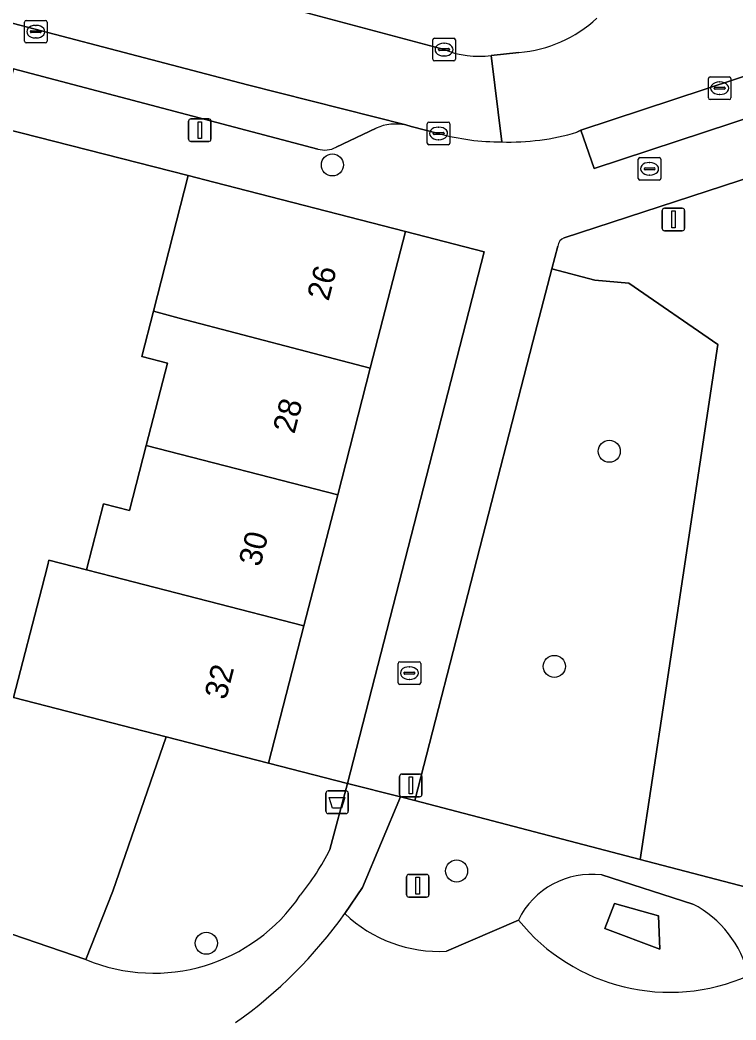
# Model space of a CAD drawing. Extents: x 163683 to 164494, y 382709 to 383872.
# Drawn here: x 164009.22 to 164040.92, y 383122.29 to 383166.57 of the extents above; entities that cross this region are included whole.
import ezdxf

# ---------------------------------------------------------------- set-up
doc = ezdxf.new("R2010")
doc.units = 0
for name, color, linetype in [('IMGEO_Afvalbak', 7, 'Continuous'), ('IMGEO_Boom', 7, 'Continuous'), ('IMGEO_Brandkraan', 7, 'Continuous'), ('IMGEO_Erf', 7, 'Continuous'), ('IMGEO_Groenvoorziening', 7, 'Continuous'), ('IMGEO_Kolk', 7, 'Continuous'), ('IMGEO_Lichtmast', 7, 'Continuous'), ('IMGEO_Muur', 7, 'Continuous'), ('IMGEO_Pand', 7, 'Continuous'), ('IMGEO_Pand_nummerreeks', 7, 'Continuous'), ('IMGEO_Parkeervlak_open', 7, 'Continuous'), ('IMGEO_Rijbaan_lokaal_open', 7, 'Continuous'), ('IMGEO_Rioolput', 7, 'Continuous'), ('IMGEO_Verkeersbordpaal', 7, 'Continuous'), ('IMGEO_Voetpad_halfverhard', 7, 'Continuous'), ('IMGEO_Voetpad_open', 7, 'Continuous')]:
    doc.layers.add(name, color=color, linetype=linetype)

msp = doc.modelspace()

# ---------------------------------------------------------------- linework, layer by layer
at = {"layer": 'IMGEO_Afvalbak'}
for p, q in [((164022.764, 383131.531), (164022.764, 383132.331)), ((164022.764, 383132.331), (164022.764, 383131.531)), ((164022.864, 383132.431), (164023.654, 383132.431)), ((164023.654, 383132.431), (164022.864, 383132.431)), ((164023.754, 383132.331), (164023.754, 383131.531)), ((164023.754, 383131.531), (164023.754, 383132.331)), ((164023.654, 383131.431), (164022.864, 383131.431)), ((164022.864, 383131.431), (164023.654, 383131.431))]:
    msp.add_line(p, q, dxfattribs=at)
msp.add_lwpolyline([(164022.907, 383132.145), (164023.611, 383132.145), (164023.462, 383131.675), (164023.056, 383131.675), (164022.907, 383132.145)], dxfattribs=at)
for centre, start, end in [((164022.864, 383132.331), 90, 180), ((164022.864, 383132.331), 90, 180), ((164023.654, 383132.331), 0, 90), ((164023.654, 383132.331), 360, 90), ((164022.864, 383131.531), 180, 270), ((164022.864, 383131.531), 180, 270), ((164023.654, 383131.531), 270, 0), ((164023.654, 383131.531), 270, 0)]:
    msp.add_arc(centre, 0.1, start, end, dxfattribs=at)
at = {"layer": 'IMGEO_Boom'}
for centre in [(164023.055, 383160.151), (164035.309, 383147.472), (164032.878, 383137.944), (164028.552, 383128.887), (164017.471, 383125.688)]:
    msp.add_circle(centre, 0.489, dxfattribs=at)
at = {"layer": 'IMGEO_Brandkraan'}
for p, q in [((164025.964, 383137.222), (164025.964, 383138.074)), ((164026.039, 383138.148), (164026.891, 383138.148)), ((164026.965, 383138.074), (164026.965, 383137.222)), ((164026.223, 383137.642), (164026.223, 383137.654)), ((164026.661, 383137.605), (164026.263, 383137.605)), ((164026.266, 383137.691), (164026.664, 383137.691)), ((164026.452, 383137.928), (164026.477, 383137.928)), ((164026.707, 383137.654), (164026.707, 383137.642)), ((164026.891, 383137.148), (164026.039, 383137.148)), ((164026.475, 383137.368), (164026.45, 383137.368))]:
    msp.add_line(p, q, dxfattribs=at)
for points in [[(164025.964, 383137.222), (164025.964, 383138.074)], [(164026.039, 383138.148), (164026.891, 383138.148)], [(164026.965, 383138.074), (164026.965, 383137.222)], [(164026.891, 383137.148), (164026.039, 383137.148)]]:
    msp.add_lwpolyline(points, dxfattribs=at)
for centre, radius, start, end in [((164026.041, 383138.072), 0.0765, 91.552, 178.448), ((164026.041, 383138.072), 0.0765, 91.552, 178.448), ((164026.889, 383138.072), 0.0765, 1.552, 88.448), ((164026.889, 383138.072), 0.0765, 1.552, 88.448), ((164026.263, 383137.651), 0.0403, 85.8775, 175.7526), ((164026.26, 383137.641), 0.0366, 178.938, 274.7102), ((164026.664, 383137.648), 0.043, 264.8664, 352.4533), ((164026.668, 383137.653), 0.0386, 1.7309, 96.639), ((164026.041, 383137.224), 0.0765, 181.552, 268.448), ((164026.041, 383137.224), 0.0765, 181.552, 268.448), ((164026.889, 383137.224), 0.0765, 271.552, 358.448), ((164026.889, 383137.224), 0.0765, 271.552, 358.448)]:
    msp.add_arc(centre, radius, start, end, dxfattribs=at)
for centre, major_axis, ratio, start_param, end_param in [((164026.451, 383137.648), (-0.387, 0.002), 0.722429, 4.712389, 7.853982), ((164026.476, 383137.648), (-0.39, 0.002), 0.717154, 1.570796, 4.712389)]:
    msp.add_ellipse(centre, major_axis=major_axis, ratio=ratio, start_param=start_param, end_param=end_param, dxfattribs=at)
at = {"layer": 'IMGEO_Erf'}
for points in [[(164015.751, 383151.379), (164014.617, 383151.669), (164015.128, 383153.67), (164016.664, 383159.679), (164008.514, 383161.762), (164006.962, 383155.812), (164002.476, 383156.984), (163999.199, 383144.451), (163999.997, 383144.244), (164002.702, 383143.546), (164001.391, 383138.443), (164008.939, 383136.565), (164010.184, 383141.408), (164010.451, 383142.445), (164010.504, 383142.65), (164012.172, 383142.221), (164012.924, 383145.144), (164014.071, 383144.849), (164014.811, 383147.726)], [(164023.717, 383132.762), (164029.771, 383156.297), (164026.286, 383157.206), (164024.729, 383151.154), (164023.287, 383145.546), (164021.795, 383139.746), (164020.23, 383133.661)]]:
    msp.add_lwpolyline(points, close=True, dxfattribs=at)
at = {"layer": 'IMGEO_Groenvoorziening'}
for points in [[(164033.039, 383156.561), (164032.775, 383155.553), (164034.669, 383155.046), (164036.178, 383154.914), (164040.121, 383152.198), (164037.77, 383136.602), (164036.683, 383129.392), (164043.063, 383127.721), (164044.6, 383137.924), (164047.39, 383156.736), (164048.093, 383161.745), (164033.321, 383156.926)], [(164003.975, 383127.756), (164012.132, 383124.963), (164013.327, 383127.998), (164015.697, 383134.827), (164008.939, 383136.565)], [(164022.945, 383129.837), (164023.717, 383132.762), (164020.23, 383133.661), (164015.697, 383134.827), (164013.327, 383127.998), (164012.132, 383124.963)], [(164043.664, 383122.88), (164044.204, 383126.323), (164044.455, 383127.349), (164043.063, 383127.721), (164036.683, 383129.392), (164026.707, 383132.006), (164026.062, 383132.169), (164024.387, 383128.152), (164023.605, 383126.999)], [(164039.013, 383127.421), (164034.977, 383128.712)], [(164034.977, 383128.712), (164039.013, 383127.421)], [(164028.11, 383125.333), (164031.289, 383126.715)], [(164031.289, 383126.715), (164028.11, 383125.333)]]:
    msp.add_lwpolyline(points, dxfattribs=at)
for points in [[(164031.927, 383152.313), (164026.707, 383132.006), (164036.683, 383129.392), (164037.77, 383136.602), (164040.121, 383152.198), (164036.178, 383154.914), (164034.669, 383155.046), (164032.775, 383155.553)], [(164037.494, 383126.898), (164035.545, 383127.449), (164035.119, 383126.345), (164037.551, 383125.426)], [(164037.551, 383125.426), (164035.119, 383126.345), (164035.545, 383127.449), (164037.494, 383126.898)]]:
    msp.add_lwpolyline(points, close=True, dxfattribs=at)
for centre, radius, start, end in [((164033.469, 383156.52), 0.432, 110.0479, 174.5725), ((164012.741, 383134.996), 11.434, 321.0576, 333.1811), ((164034.532, 383125.13), 3.609, 82.9159, 153.9539), ((164034.532, 383125.13), 3.609, 82.9159, 153.9539), ((164015.141, 383132.202), 7.839, 247.428, 325.9196), ((164036.803, 383123.163), 4.798, 13.1495, 62.5729), ((164036.803, 383123.163), 4.798, 13.1495, 62.5729), ((164006.647, 383139.146), 20.86, 305.5303, 324.3867), ((164027.784, 383131.376), 6.052, 226.3253, 273.0848), ((164027.784, 383131.376), 6.052, 226.3253, 273.0848), ((164037.987, 383132.129), 8.613, 218.9461, 293.8885), ((164037.987, 383132.129), 8.613, 218.9461, 293.8885)]:
    msp.add_arc(centre, radius, start, end, dxfattribs=at)
at = {"layer": 'IMGEO_Kolk'}
for p, q in [((164009.423, 383165.627), (164009.423, 383166.479)), ((164009.498, 383166.553), (164010.35, 383166.553)), ((164009.911, 383166.333), (164009.936, 383166.333)), ((164010.424, 383166.479), (164010.424, 383165.627)), ((164009.682, 383166.047), (164009.682, 383166.059)), ((164010.12, 383166.01), (164009.722, 383166.01)), ((164009.725, 383166.096), (164010.123, 383166.096)), ((164010.166, 383166.059), (164010.166, 383166.047)), ((164010.35, 383165.553), (164009.498, 383165.553)), ((164009.934, 383165.773), (164009.909, 383165.773)), ((164027.497, 383164.833), (164027.497, 383165.685)), ((164027.572, 383165.759), (164028.424, 383165.759)), ((164027.985, 383165.539), (164028.01, 383165.539)), ((164028.498, 383165.685), (164028.498, 383164.833)), ((164027.756, 383165.253), (164027.756, 383165.265)), ((164028.194, 383165.216), (164027.796, 383165.216)), ((164027.799, 383165.302), (164028.197, 383165.302)), ((164028.008, 383164.979), (164027.983, 383164.979)), ((164028.24, 383165.265), (164028.24, 383165.253)), ((164028.424, 383164.759), (164027.572, 383164.759)), ((164039.697, 383163.123), (164039.697, 383163.975)), ((164039.772, 383164.049), (164040.624, 383164.049)), ((164040.185, 383163.829), (164040.21, 383163.829)), ((164040.698, 383163.975), (164040.698, 383163.123)), ((164039.956, 383163.543), (164039.956, 383163.555)), ((164040.394, 383163.506), (164039.996, 383163.506)), ((164039.999, 383163.592), (164040.397, 383163.592)), ((164040.208, 383163.269), (164040.183, 383163.269)), ((164040.44, 383163.555), (164040.44, 383163.543)), ((164040.624, 383163.049), (164039.772, 383163.049)), ((164027.253, 383161.12), (164027.253, 383161.972)), ((164027.328, 383162.046), (164028.18, 383162.046)), ((164028.254, 383161.972), (164028.254, 383161.12)), ((164027.512, 383161.54), (164027.512, 383161.552)), ((164027.95, 383161.503), (164027.552, 383161.503)), ((164027.555, 383161.589), (164027.953, 383161.589)), ((164027.741, 383161.826), (164027.766, 383161.826)), ((164027.996, 383161.552), (164027.996, 383161.54)), ((164028.18, 383161.046), (164027.328, 383161.046)), ((164027.764, 383161.266), (164027.739, 383161.266))]:
    msp.add_line(p, q, dxfattribs=at)
for points in [[(164009.423, 383165.627), (164009.423, 383166.479)], [(164009.498, 383166.553), (164010.35, 383166.553)], [(164010.424, 383166.479), (164010.424, 383165.627)], [(164010.35, 383165.553), (164009.498, 383165.553)], [(164027.497, 383164.833), (164027.497, 383165.685)], [(164027.572, 383165.759), (164028.424, 383165.759)], [(164028.498, 383165.685), (164028.498, 383164.833)], [(164028.424, 383164.759), (164027.572, 383164.759)], [(164039.697, 383163.123), (164039.697, 383163.975)], [(164039.772, 383164.049), (164040.624, 383164.049)], [(164040.698, 383163.975), (164040.698, 383163.123)], [(164040.624, 383163.049), (164039.772, 383163.049)], [(164027.253, 383161.12), (164027.253, 383161.972)], [(164027.328, 383162.046), (164028.18, 383162.046)], [(164028.254, 383161.972), (164028.254, 383161.12)], [(164028.18, 383161.046), (164027.328, 383161.046)]]:
    msp.add_lwpolyline(points, dxfattribs=at)
for centre, radius, start, end in [((164009.5, 383166.477), 0.0765, 91.552, 178.448), ((164009.5, 383166.477), 0.0765, 91.552, 178.448), ((164010.348, 383166.477), 0.0765, 1.552, 88.448), ((164010.348, 383166.477), 0.0765, 1.552, 88.448), ((164009.722, 383166.056), 0.0403, 85.8775, 175.7526), ((164009.719, 383166.046), 0.0366, 178.938, 274.7102), ((164010.123, 383166.053), 0.043, 264.8664, 352.4533), ((164010.127, 383166.058), 0.0386, 1.7309, 96.639), ((164009.5, 383165.629), 0.0765, 181.552, 268.448), ((164009.5, 383165.629), 0.0765, 181.552, 268.448), ((164010.348, 383165.629), 0.0765, 271.552, 358.448), ((164010.348, 383165.629), 0.0765, 271.552, 358.448), ((164027.574, 383165.683), 0.0765, 91.552, 178.448), ((164027.574, 383165.683), 0.0765, 91.552, 178.448), ((164028.422, 383165.683), 0.0765, 1.552, 88.448), ((164028.422, 383165.683), 0.0765, 1.552, 88.448), ((164027.796, 383165.262), 0.0403, 85.8775, 175.7526), ((164027.793, 383165.252), 0.0366, 178.938, 274.7102), ((164028.197, 383165.259), 0.043, 264.8664, 352.4533), ((164028.201, 383165.264), 0.0386, 1.7309, 96.639), ((164027.574, 383164.835), 0.0765, 181.552, 268.448), ((164027.574, 383164.835), 0.0765, 181.552, 268.448), ((164028.422, 383164.835), 0.0765, 271.552, 358.448), ((164028.422, 383164.835), 0.0765, 271.552, 358.448), ((164039.774, 383163.973), 0.0765, 91.552, 178.448), ((164039.774, 383163.973), 0.0765, 91.552, 178.448), ((164040.622, 383163.973), 0.0765, 1.552, 88.448), ((164040.622, 383163.973), 0.0765, 1.552, 88.448), ((164039.996, 383163.552), 0.0403, 85.8775, 175.7526), ((164039.993, 383163.542), 0.0366, 178.938, 274.7102), ((164040.397, 383163.549), 0.043, 264.8664, 352.4533), ((164040.401, 383163.554), 0.0386, 1.7309, 96.639), ((164039.774, 383163.125), 0.0765, 181.552, 268.448), ((164039.774, 383163.125), 0.0765, 181.552, 268.448), ((164040.622, 383163.125), 0.0765, 271.552, 358.448), ((164040.622, 383163.125), 0.0765, 271.552, 358.448), ((164027.33, 383161.97), 0.0765, 91.552, 178.448), ((164027.33, 383161.97), 0.0765, 91.552, 178.448), ((164028.178, 383161.97), 0.0765, 1.552, 88.448), ((164028.178, 383161.97), 0.0765, 1.552, 88.448), ((164027.552, 383161.549), 0.0403, 85.8775, 175.7526), ((164027.549, 383161.539), 0.0366, 178.938, 274.7102), ((164027.953, 383161.546), 0.043, 264.8664, 352.4533), ((164027.957, 383161.551), 0.0386, 1.7309, 96.639), ((164027.33, 383161.122), 0.0765, 181.552, 268.448), ((164027.33, 383161.122), 0.0765, 181.552, 268.448), ((164028.178, 383161.122), 0.0765, 271.552, 358.448), ((164028.178, 383161.122), 0.0765, 271.552, 358.448)]:
    msp.add_arc(centre, radius, start, end, dxfattribs=at)
for centre, major_axis, ratio, start_param, end_param in [((164009.91, 383166.053), (-0.387, 0.002), 0.722429, 4.712389, 7.853982), ((164009.935, 383166.053), (-0.39, 0.002), 0.717154, 1.570796, 4.712389), ((164027.984, 383165.259), (-0.387, 0.002), 0.722429, 4.712389, 7.853982), ((164028.009, 383165.259), (-0.39, 0.002), 0.717154, 1.570796, 4.712389), ((164040.184, 383163.549), (-0.387, 0.002), 0.722429, 4.712389, 7.853982), ((164040.209, 383163.549), (-0.39, 0.002), 0.717154, 1.570796, 4.712389), ((164027.74, 383161.546), (-0.387, 0.002), 0.722429, 4.712389, 7.853982), ((164027.765, 383161.546), (-0.39, 0.002), 0.717154, 1.570796, 4.712389)]:
    msp.add_ellipse(centre, major_axis=major_axis, ratio=ratio, start_param=start_param, end_param=end_param, dxfattribs=at)
at = {"layer": 'IMGEO_Lichtmast'}
for p, q in [((164016.689, 383161.29), (164016.689, 383162.09)), ((164016.689, 383162.09), (164016.689, 383161.29)), ((164016.789, 383162.19), (164017.579, 383162.19)), ((164017.579, 383162.19), (164016.789, 383162.19)), ((164017.679, 383162.09), (164017.679, 383161.29)), ((164017.679, 383161.29), (164017.679, 383162.09)), ((164017.579, 383161.19), (164016.789, 383161.19)), ((164016.789, 383161.19), (164017.579, 383161.19)), ((164037.654, 383157.337), (164037.654, 383158.137)), ((164037.654, 383158.137), (164037.654, 383157.337)), ((164037.754, 383158.237), (164038.544, 383158.237)), ((164038.544, 383158.237), (164037.754, 383158.237)), ((164038.644, 383158.137), (164038.644, 383157.337)), ((164038.644, 383157.337), (164038.644, 383158.137)), ((164038.544, 383157.237), (164037.754, 383157.237)), ((164037.754, 383157.237), (164038.544, 383157.237)), ((164026.025, 383132.275), (164026.025, 383133.075)), ((164026.025, 383133.075), (164026.025, 383132.275)), ((164026.125, 383133.175), (164026.915, 383133.175)), ((164026.915, 383133.175), (164026.125, 383133.175)), ((164027.015, 383133.075), (164027.015, 383132.275)), ((164027.015, 383132.275), (164027.015, 383133.075)), ((164026.915, 383132.175), (164026.125, 383132.175)), ((164026.125, 383132.175), (164026.915, 383132.175))]:
    msp.add_line(p, q, dxfattribs=at)
for points in [[(164017.109, 383162.065), (164017.259, 383162.065), (164017.259, 383161.315), (164017.109, 383161.315), (164017.109, 383162.065)], [(164038.074, 383158.112), (164038.224, 383158.112), (164038.224, 383157.362), (164038.074, 383157.362), (164038.074, 383158.112)], [(164026.445, 383133.05), (164026.595, 383133.05), (164026.595, 383132.3), (164026.445, 383132.3), (164026.445, 383133.05)]]:
    msp.add_lwpolyline(points, dxfattribs=at)
for centre, start, end in [((164016.789, 383162.09), 90, 180), ((164016.789, 383162.09), 90, 180), ((164017.579, 383162.09), 0, 90), ((164017.579, 383162.09), 360, 90), ((164016.789, 383161.29), 180, 270), ((164016.789, 383161.29), 180, 270), ((164017.579, 383161.29), 270, 0), ((164017.579, 383161.29), 270, 0), ((164037.754, 383158.137), 90, 180), ((164037.754, 383158.137), 90, 180), ((164038.544, 383158.137), 0, 90), ((164038.544, 383158.137), 360, 90), ((164037.754, 383157.337), 180, 270), ((164037.754, 383157.337), 180, 270), ((164038.544, 383157.337), 270, 0), ((164038.544, 383157.337), 270, 0), ((164026.125, 383133.075), 90, 180), ((164026.125, 383133.075), 90, 180), ((164026.915, 383133.075), 0, 90), ((164026.915, 383133.075), 360, 90), ((164026.125, 383132.275), 180, 270), ((164026.125, 383132.275), 180, 270), ((164026.915, 383132.275), 270, 0), ((164026.915, 383132.275), 270, 0)]:
    msp.add_arc(centre, 0.1, start, end, dxfattribs=at)
at = {"layer": 'IMGEO_Muur'}
msp.add_lwpolyline([(164008.514, 383161.762), (164016.664, 383159.679)], dxfattribs=at)
at = {"layer": 'IMGEO_Pand'}
for points in [[(164015.128, 383153.67), (164016.264, 383153.372), (164024.729, 383151.154), (164026.286, 383157.206), (164017.81, 383159.386), (164016.664, 383159.679)], [(164015.128, 383153.67), (164014.617, 383151.669), (164015.751, 383151.379), (164014.811, 383147.726), (164023.287, 383145.546), (164024.729, 383151.154), (164016.264, 383153.372)], [(164023.287, 383145.546), (164014.811, 383147.726), (164014.071, 383144.849), (164012.924, 383145.144), (164012.172, 383142.221), (164013.319, 383141.926), (164021.795, 383139.746)], [(164021.795, 383139.746), (164013.319, 383141.926), (164012.172, 383142.221), (164010.504, 383142.65), (164010.451, 383142.445), (164010.184, 383141.408), (164008.939, 383136.565), (164015.697, 383134.827), (164020.23, 383133.661)]]:
    msp.add_lwpolyline(points, close=True, dxfattribs=at)
at = {"layer": 'IMGEO_Parkeervlak_open'}
for points in [[(164026.298, 383161.922), (164019.302, 383163.696), (163976.377, 383174.954)], [(163978.847, 383172.238), (163998.15, 383167.201), (164008.929, 383164.4), (164022.413, 383160.855)], [(164023.214, 383160.941), (164024.991, 383161.785)]]:
    msp.add_lwpolyline(points, dxfattribs=at)
msp.add_lwpolyline([(164034.053, 383161.695), (164034.644, 383159.993), (164045.624, 383163.615), (164045.056, 383165.327)], close=True, dxfattribs=at)
for centre, radius, start, end in [((164025.869, 383159.713), 2.25, 79.0074, 112.9604), ((164022.717, 383161.799), 0.991, 252.1525, 300.1037)]:
    msp.add_arc(centre, radius, start, end, dxfattribs=at)
at = {"layer": 'IMGEO_Rijbaan_lokaal_open'}
for points in [[(164027.998, 383165.259), (164018.045, 383167.938), (164010.299, 383169.93), (163999.658, 383172.724), (163978.831, 383178.147)], [(163976.377, 383174.954), (164019.302, 383163.696), (164026.298, 383161.922), (164026.544, 383161.859), (164027.754, 383161.546)], [(164033.881, 383161.598), (164034.053, 383161.695), (164045.056, 383165.327), (164045.745, 383165.552)], [(164031.314, 383165.136), (164030.081, 383165.001), (164030.55, 383161.17)], [(164030.55, 383161.17), (164030.081, 383165.001)]]:
    msp.add_lwpolyline(points, dxfattribs=at)
for centre, radius, start, end in [((164030.881, 383170.808), 5.689, 274.3683, 313.0628), ((164029.525, 383169.051), 4.088, 248.0646, 277.814), ((164030.528, 383171.594), 10.424, 254.5635, 270.1184), ((164030.873, 383171.83), 10.665, 268.2627, 286.3809)]:
    msp.add_arc(centre, radius, start, end, dxfattribs=at)
at = {"layer": 'IMGEO_Rioolput'}
for p, q in [((164036.595, 383159.554), (164036.595, 383160.406)), ((164036.67, 383160.48), (164037.522, 383160.48)), ((164037.083, 383160.26), (164037.108, 383160.26)), ((164037.596, 383160.406), (164037.596, 383159.554)), ((164036.854, 383159.974), (164036.854, 383159.986)), ((164037.292, 383159.937), (164036.894, 383159.937)), ((164036.897, 383160.023), (164037.295, 383160.023)), ((164037.106, 383159.7), (164037.081, 383159.7)), ((164037.338, 383159.986), (164037.338, 383159.974)), ((164037.522, 383159.48), (164036.67, 383159.48))]:
    msp.add_line(p, q, dxfattribs=at)
for points in [[(164036.595, 383159.554), (164036.595, 383160.406)], [(164036.67, 383160.48), (164037.522, 383160.48)], [(164037.596, 383160.406), (164037.596, 383159.554)], [(164037.522, 383159.48), (164036.67, 383159.48)]]:
    msp.add_lwpolyline(points, dxfattribs=at)
for centre, radius, start, end in [((164036.672, 383160.404), 0.0765, 91.552, 178.448), ((164036.672, 383160.404), 0.0765, 91.552, 178.448), ((164037.52, 383160.404), 0.0765, 1.552, 88.448), ((164037.52, 383160.404), 0.0765, 1.552, 88.448), ((164036.894, 383159.983), 0.0403, 85.8775, 175.7526), ((164036.891, 383159.973), 0.0366, 178.938, 274.7102), ((164037.295, 383159.98), 0.043, 264.8664, 352.4533), ((164037.299, 383159.985), 0.0386, 1.7309, 96.639), ((164036.672, 383159.556), 0.0765, 181.552, 268.448), ((164036.672, 383159.556), 0.0765, 181.552, 268.448), ((164037.52, 383159.556), 0.0765, 271.552, 358.448), ((164037.52, 383159.556), 0.0765, 271.552, 358.448)]:
    msp.add_arc(centre, radius, start, end, dxfattribs=at)
for centre, major_axis, ratio, start_param, end_param in [((164037.082, 383159.98), (-0.387, 0.002), 0.722429, 4.712389, 7.853982), ((164037.107, 383159.98), (-0.39, 0.002), 0.717154, 1.570796, 4.712389)]:
    msp.add_ellipse(centre, major_axis=major_axis, ratio=ratio, start_param=start_param, end_param=end_param, dxfattribs=at)
at = {"layer": 'IMGEO_Verkeersbordpaal'}
for p, q in [((164026.434, 383128.732), (164027.224, 383128.732)), ((164027.224, 383128.732), (164026.434, 383128.732)), ((164026.334, 383127.832), (164026.334, 383128.632)), ((164026.334, 383128.632), (164026.334, 383127.832)), ((164027.324, 383128.632), (164027.324, 383127.832)), ((164027.324, 383127.832), (164027.324, 383128.632)), ((164027.224, 383127.732), (164026.434, 383127.732)), ((164026.434, 383127.732), (164027.224, 383127.732))]:
    msp.add_line(p, q, dxfattribs=at)
msp.add_lwpolyline([(164026.754, 383128.607), (164026.904, 383128.607), (164026.904, 383127.857), (164026.754, 383127.857), (164026.754, 383128.607)], dxfattribs=at)
for centre, start, end in [((164026.434, 383128.632), 90, 180), ((164026.434, 383128.632), 90, 180), ((164027.224, 383128.632), 0, 90), ((164027.224, 383128.632), 360, 90), ((164026.434, 383127.832), 180, 270), ((164026.434, 383127.832), 180, 270), ((164027.224, 383127.832), 270, 0), ((164027.224, 383127.832), 270, 0)]:
    msp.add_arc(centre, 0.1, start, end, dxfattribs=at)
at = {"layer": 'IMGEO_Voetpad_halfverhard'}
for points in [[(164023.605, 383126.999), (164024.387, 383128.152), (164026.062, 383132.169), (164023.717, 383132.762), (164022.945, 383129.837)], [(164012.132, 383124.963), (164003.975, 383127.756)]]:
    msp.add_lwpolyline(points, dxfattribs=at)
for centre, radius, start, end in [((164012.741, 383134.996), 11.434, 321.0576, 333.1811), ((164015.141, 383132.202), 7.839, 247.428, 325.9196), ((164006.647, 383139.146), 20.86, 305.5303, 324.3867)]:
    msp.add_arc(centre, radius, start, end, dxfattribs=at)
at = {"layer": 'IMGEO_Voetpad_open'}
for points in [[(163978.831, 383178.147), (163999.658, 383172.724), (163999.921, 383173.765), (164010.567, 383170.992), (164010.299, 383169.93), (164018.045, 383167.938), (164027.998, 383165.259)], [(164022.413, 383160.855), (164008.929, 383164.4), (164008.652, 383163.346), (163997.873, 383166.152), (163998.15, 383167.201), (163978.847, 383172.238)], [(163969.581, 383146.721), (163975.685, 383170.296), (163979.145, 383169.396), (163987.504, 383167.228), (163990.158, 383166.529), (163996.83, 383164.771), (163998.556, 383164.323), (164000, 383163.949), (164001.26, 383163.621), (164004.028, 383162.933), (164006.672, 383162.243), (164008.514, 383161.762), (164016.664, 383159.679), (164017.81, 383159.386), (164026.286, 383157.206), (164029.771, 383156.297), (164023.717, 383132.762), (164026.062, 383132.169), (164026.707, 383132.006), (164031.927, 383152.313), (164032.775, 383155.553), (164033.039, 383156.561)], [(164045.745, 383165.552), (164045.056, 383165.327), (164045.624, 383163.615), (164034.644, 383159.993), (164034.053, 383161.695), (164033.881, 383161.598)], [(164030.081, 383165.001), (164031.314, 383165.136)], [(164027.754, 383161.546), (164026.544, 383161.859), (164026.298, 383161.922)], [(164024.991, 383161.785), (164023.214, 383160.941)], [(164033.321, 383156.926), (164048.093, 383161.745)]]:
    msp.add_lwpolyline(points, dxfattribs=at)
for centre, radius, start, end in [((164030.881, 383170.808), 5.689, 274.3683, 313.0628), ((164029.525, 383169.051), 4.088, 248.0646, 277.814), ((164025.869, 383159.713), 2.25, 79.0074, 112.9604), ((164030.528, 383171.594), 10.424, 254.5635, 270.1184), ((164030.873, 383171.83), 10.665, 268.2627, 286.3809), ((164022.717, 383161.799), 0.991, 252.1525, 300.1037), ((164033.469, 383156.52), 0.432, 110.0479, 174.5725)]:
    msp.add_arc(centre, radius, start, end, dxfattribs=at)

# ---------------------------------------------------------------- texts
at = {"layer": 'IMGEO_Pand_nummerreeks'}
for s, rotation, p in [('26', 75.5756, (164022.883, 383154.091)), ('28', 75.5756, (164021.369, 383148.207)), ('30', 75.5731, (164019.855, 383142.32)), ('32', 75.5731, (164018.34, 383136.429))]:
    msp.add_text(s, height=1, rotation=rotation, dxfattribs=at).set_placement(p)

doc.saveas('drawing.dxf')
